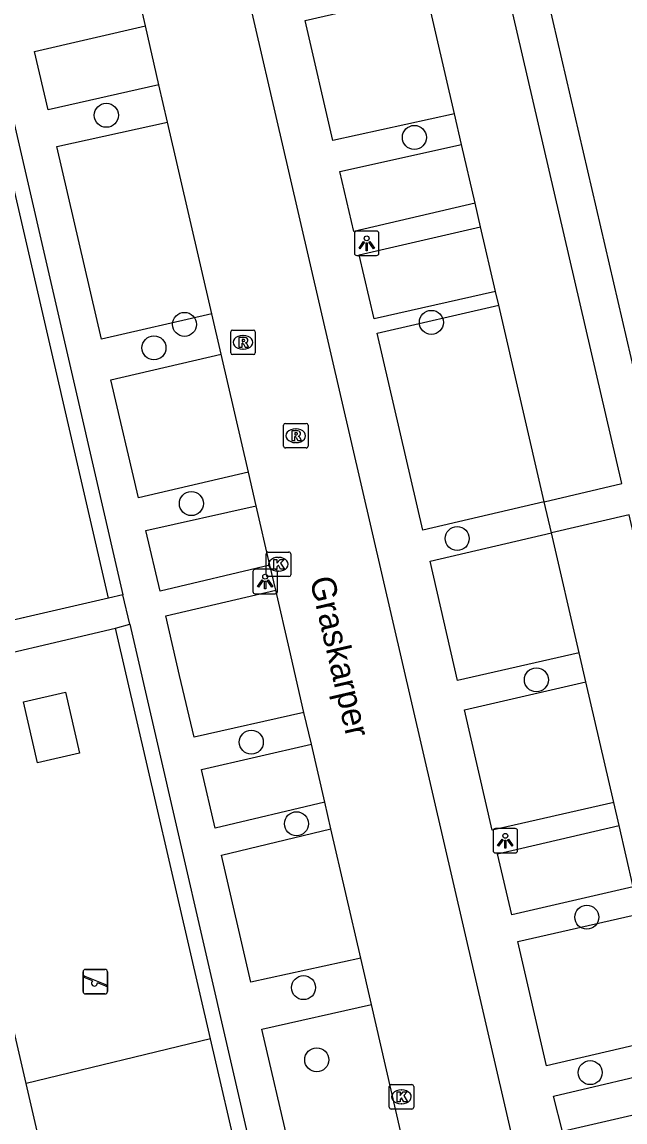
# Model space of a CAD drawing. Extents: x 156414 to 157775, y 382335 to 383765.
# Drawn here: x 156989.1 to 157013.67, y 383297.86 to 383342.7 of the extents above; entities that cross this region are included whole.
import ezdxf

# ---------------------------------------------------------------- set-up
doc = ezdxf.new("R2010")
doc.units = 0
for name, color, linetype in [('IMGEO_Berm_groen', 7, 'Continuous'), ('IMGEO_Boom', 7, 'Continuous'), ('IMGEO_Haag', 7, 'Continuous'), ('IMGEO_Kolk', 7, 'Continuous'), ('IMGEO_Lichtpunt', 7, 'Continuous'), ('IMGEO_Openbare_ruimte_label', 7, 'Continuous'), ('IMGEO_Parkeervlak_open', 7, 'Continuous'), ('IMGEO_Rijbaan_lokaal_gesloten', 7, 'Continuous'), ('IMGEO_Rioolput', 7, 'Continuous'), ('IMGEO_Speelvoorziening', 7, 'Continuous'), ('IMGEO_Voetpad_open', 7, 'Continuous')]:
    doc.layers.add(name, color=color, linetype=linetype)

msp = doc.modelspace()

# ---------------------------------------------------------------- linework, layer by layer
at = {"layer": 'IMGEO_Berm_groen'}
for points in [[(156989.164, 383314.992), (156990.87, 383315.387), (156991.447, 383312.897), (156989.74, 383312.502), (156989.164, 383314.992)], [(156996.777, 383301.261), (156989.27, 383299.432)]]:
    msp.add_lwpolyline(points, dxfattribs=at)
at = {"layer": 'IMGEO_Boom'}
for centre in [(156992.539, 383338.894), (157005.088, 383337.993), (156995.724, 383330.373), (157005.781, 383330.455), (156994.48, 383329.415), (156996.002, 383323.069), (157006.835, 383321.645), (157010.058, 383315.887), (156998.445, 383313.345), (157000.285, 383310.021), (157012.112, 383306.211), (157000.573, 383303.341), (157001.11, 383300.4), (157012.253, 383299.876)]:
    msp.add_circle(centre, 0.489, dxfattribs=at)
at = {"layer": 'IMGEO_Haag'}
for points in [[(156992.628, 383319.22), (156988.766, 383335.935)], [(156996.777, 383301.261), (156992.906, 383317.987)], [(156997.985, 383296.033), (156996.777, 383301.261)]]:
    msp.add_lwpolyline(points, dxfattribs=at)
at = {"layer": 'IMGEO_Kolk'}
for p, q in [((156999.048, 383320.17), (156999.048, 383321.022)), ((156999.123, 383321.096), (156999.975, 383321.096)), ((156999.536, 383320.876), (156999.561, 383320.876)), ((157000.049, 383321.022), (157000.049, 383320.17)), ((156999.975, 383320.096), (156999.123, 383320.096)), ((156999.559, 383320.316), (156999.534, 383320.316)), ((157004.062, 383298.464), (157004.062, 383299.316)), ((157004.137, 383299.39), (157004.989, 383299.39)), ((157005.063, 383299.316), (157005.063, 383298.464)), ((157004.55, 383299.17), (157004.575, 383299.17)), ((157004.989, 383298.39), (157004.137, 383298.39)), ((157004.573, 383298.61), (157004.548, 383298.61))]:
    msp.add_line(p, q, dxfattribs=at)
for points in [[(156999.048, 383320.17), (156999.048, 383321.022)], [(156999.123, 383321.096), (156999.975, 383321.096)], [(156999.369, 383320.796), (156999.492, 383320.796), (156999.492, 383320.645), (156999.622, 383320.796), (156999.786, 383320.796), (156999.64, 383320.645), (156999.793, 383320.396), (156999.641, 383320.396), (156999.556, 383320.56), (156999.492, 383320.493), (156999.492, 383320.396), (156999.369, 383320.396), (156999.369, 383320.796)], [(157000.049, 383321.022), (157000.049, 383320.17)], [(156999.975, 383320.096), (156999.123, 383320.096)], [(157004.062, 383298.464), (157004.062, 383299.316)], [(157004.137, 383299.39), (157004.989, 383299.39)], [(157005.063, 383299.316), (157005.063, 383298.464)], [(157004.383, 383299.09), (157004.506, 383299.09), (157004.506, 383298.939), (157004.636, 383299.09), (157004.8, 383299.09), (157004.654, 383298.939), (157004.807, 383298.69), (157004.655, 383298.69), (157004.57, 383298.854), (157004.506, 383298.787), (157004.506, 383298.69), (157004.383, 383298.69), (157004.383, 383299.09)], [(157004.989, 383298.39), (157004.137, 383298.39)]]:
    msp.add_lwpolyline(points, dxfattribs=at)
for centre, start, end in [((156999.125, 383321.02), 91.552, 178.448), ((156999.125, 383321.02), 91.552, 178.448), ((156999.973, 383321.02), 1.552, 88.448), ((156999.973, 383321.02), 1.552, 88.448), ((156999.125, 383320.172), 181.552, 268.448), ((156999.125, 383320.172), 181.552, 268.448), ((156999.973, 383320.172), 271.552, 358.448), ((156999.973, 383320.172), 271.552, 358.448), ((157004.139, 383299.314), 91.552, 178.448), ((157004.139, 383299.314), 91.552, 178.448), ((157004.987, 383299.314), 1.552, 88.448), ((157004.987, 383299.314), 1.552, 88.448), ((157004.139, 383298.466), 181.552, 268.448), ((157004.139, 383298.466), 181.552, 268.448), ((157004.987, 383298.466), 271.552, 358.448), ((157004.987, 383298.466), 271.552, 358.448)]:
    msp.add_arc(centre, 0.0765, start, end, dxfattribs=at)
for centre, major_axis, ratio, start_param, end_param in [((156999.535, 383320.596), (-0.387, 0.002), 0.722429, 4.712389, 7.853982), ((156999.56, 383320.596), (-0.39, 0.002), 0.717154, 1.570796, 4.712389), ((157004.549, 383298.89), (-0.387, 0.002), 0.722429, 4.712389, 7.853982), ((157004.574, 383298.89), (-0.39, 0.002), 0.717154, 1.570796, 4.712389)]:
    msp.add_ellipse(centre, major_axis=major_axis, ratio=ratio, start_param=start_param, end_param=end_param, dxfattribs=at)
at = {"layer": 'IMGEO_Lichtpunt'}
for p, q in [((157002.647, 383334.083), (157002.647, 383333.276)), ((157002.647, 383334.083), (157002.647, 383333.276)), ((157003.549, 383334.178), (157002.741, 383334.178)), ((157003.549, 383334.178), (157002.741, 383334.178)), ((157003.643, 383333.276), (157003.643, 383334.083)), ((157003.643, 383333.276), (157003.643, 383334.083)), ((157002.741, 383333.182), (157003.549, 383333.182)), ((157002.741, 383333.182), (157003.549, 383333.182)), ((156999.412, 383320.39), (156998.604, 383320.39)), ((156999.412, 383320.39), (156998.604, 383320.39)), ((156998.51, 383320.295), (156998.51, 383319.488)), ((156998.51, 383320.295), (156998.51, 383319.488)), ((156999.506, 383319.488), (156999.506, 383320.295)), ((156999.506, 383319.488), (156999.506, 383320.295)), ((156998.604, 383319.394), (156999.412, 383319.394)), ((156998.604, 383319.394), (156999.412, 383319.394)), ((157008.295, 383309.731), (157008.295, 383308.924)), ((157008.295, 383309.731), (157008.295, 383308.924)), ((157009.197, 383309.826), (157008.389, 383309.826)), ((157009.197, 383309.826), (157008.389, 383309.826)), ((157009.291, 383308.924), (157009.291, 383309.731)), ((157009.291, 383308.924), (157009.291, 383309.731)), ((157008.389, 383308.83), (157009.197, 383308.83)), ((157008.389, 383308.83), (157009.197, 383308.83))]:
    msp.add_line(p, q, dxfattribs=at)
for points in [[(157003.021, 383333.747), (157003.06, 383333.719), (157002.872, 383333.457), (157002.834, 383333.484), (157003.021, 383333.747)], [(157003.123, 383333.699), (157003.17, 383333.699), (157003.17, 383333.377), (157003.123, 383333.377), (157003.123, 383333.699)], [(157003.233, 383333.719), (157003.271, 383333.746), (157003.458, 383333.484), (157003.419, 383333.456), (157003.233, 383333.719)], [(156998.884, 383319.959), (156998.923, 383319.931), (156998.735, 383319.669), (156998.697, 383319.696), (156998.884, 383319.959)], [(156998.986, 383319.911), (156999.033, 383319.911), (156999.033, 383319.589), (156998.986, 383319.589), (156998.986, 383319.911)], [(156999.096, 383319.931), (156999.134, 383319.958), (156999.321, 383319.696), (156999.282, 383319.668), (156999.096, 383319.931)], [(157008.669, 383309.395), (157008.708, 383309.367), (157008.52, 383309.105), (157008.482, 383309.132), (157008.669, 383309.395)], [(157008.771, 383309.347), (157008.818, 383309.347), (157008.818, 383309.025), (157008.771, 383309.025), (157008.771, 383309.347)], [(157008.881, 383309.367), (157008.919, 383309.394), (157009.106, 383309.132), (157009.067, 383309.104), (157008.881, 383309.367)]]:
    msp.add_lwpolyline(points, dxfattribs=at)
for centre in [(157003.146, 383333.881), (156999.009, 383320.093), (157008.794, 383309.529)]:
    msp.add_circle(centre, 0.0994, dxfattribs=at)
for centre, start, end in [((157002.741, 383334.083), 90, 180), ((157002.741, 383334.083), 90, 180), ((157003.549, 383334.083), 0, 90), ((157003.549, 383334.083), 0, 90), ((157002.741, 383333.276), 180, 270), ((157002.741, 383333.276), 180, 270), ((157003.549, 383333.276), 270, 0), ((157003.549, 383333.276), 270, 360), ((156998.604, 383320.295), 90, 180), ((156998.604, 383320.295), 90, 180), ((156999.412, 383320.295), 0, 90), ((156999.412, 383320.295), 0, 90), ((156998.604, 383319.488), 180, 270), ((156998.604, 383319.488), 180, 270), ((156999.412, 383319.488), 270, 0), ((156999.412, 383319.488), 270, 360), ((157008.389, 383309.731), 90, 180), ((157008.389, 383309.731), 90, 180), ((157009.197, 383309.731), 0, 90), ((157009.197, 383309.731), 0, 90), ((157008.389, 383308.924), 180, 270), ((157008.389, 383308.924), 180, 270), ((157009.197, 383308.924), 270, 0), ((157009.197, 383308.924), 270, 360)]:
    msp.add_arc(centre, 0.0946, start, end, dxfattribs=at)
at = {"layer": 'IMGEO_Parkeervlak_open'}
for points in [[(157006.722, 383338.948), (157005.577, 383343.895)], [(157007.561, 383335.319), (157007.009, 383337.705)], [(157008.396, 383331.714), (157007.787, 383334.343)], [(157010.381, 383323.135), (157008.524, 383331.159)], [(157011.803, 383316.991), (157010.673, 383321.873)], [(157013.214, 383310.892), (157012.077, 383315.808)], [(157014.009, 383307.455), (157013.433, 383309.948)]]:
    msp.add_lwpolyline(points, dxfattribs=at)
at = {"layer": 'IMGEO_Rijbaan_lokaal_gesloten'}
for points in [[(156980.593, 383420.637), (156990.238, 383378.696), (156998.031, 383344.954), (156999.999, 383336.439), (157009.175, 383296.743), (157019.993, 383250), (157021.473, 383243.603), (157022.585, 383239.002), (157023.799, 383234.506), (157024.387, 383232.793)], [(156994.128, 383342.544), (156993.796, 383344.022)], [(156994.683, 383340.142), (156994.128, 383342.544)], [(156995.034, 383338.62), (156994.683, 383340.142)], [(156996.838, 383330.808), (156995.034, 383338.62)], [(156997.22, 383329.155), (156996.838, 383330.808)], [(156998.33, 383324.345), (156997.22, 383329.155)], [(156998.646, 383322.978), (156998.33, 383324.345)], [(156999.205, 383320.556), (156998.646, 383322.978)], [(156999.439, 383319.541), (156999.205, 383320.556)], [(157000.591, 383314.557), (156999.998, 383317.122), (156999.439, 383319.541)], [(157000.891, 383313.258), (157000.591, 383314.557)], [(157001.435, 383310.9), (157000.891, 383313.258)], [(157001.686, 383309.815), (157001.435, 383310.9)], [(157002.905, 383304.538), (157001.686, 383309.815)], [(157003.339, 383302.655), (157002.905, 383304.538)], [(157004.529, 383297.505), (157003.339, 383302.655)]]:
    msp.add_lwpolyline(points, dxfattribs=at)
at = {"layer": 'IMGEO_Rioolput'}
for p, q in [((156997.606, 383329.215), (156997.606, 383330.067)), ((156997.681, 383330.141), (156998.533, 383330.141)), ((156998.094, 383329.921), (156998.119, 383329.921)), ((156998.607, 383330.067), (156998.607, 383329.215)), ((156998.117, 383329.361), (156998.092, 383329.361)), ((156998.533, 383329.141), (156997.681, 383329.141)), ((156999.757, 383325.409), (156999.757, 383326.261)), ((156999.832, 383326.335), (157000.684, 383326.335)), ((157000.758, 383326.261), (157000.758, 383325.409)), ((157000.245, 383326.115), (157000.27, 383326.115)), ((157000.684, 383325.335), (156999.832, 383325.335)), ((157000.268, 383325.555), (157000.243, 383325.555))]:
    msp.add_line(p, q, dxfattribs=at)
for points in [[(156997.606, 383329.215), (156997.606, 383330.067)], [(156997.681, 383330.141), (156998.533, 383330.141)], [(156998.195, 383329.839), (156997.943, 383329.841), (156997.943, 383329.441)], [(156998.121, 383329.76), (156998.067, 383329.76), (156998.067, 383329.679)], [(156998.607, 383330.067), (156998.607, 383329.215)], [(156997.943, 383329.441), (156998.067, 383329.441), (156998.067, 383329.603), (156998.078, 383329.603)], [(156998.067, 383329.679), (156998.119, 383329.679)], [(156998.125, 383329.574), (156998.196, 383329.441), (156998.336, 383329.441), (156998.271, 383329.567)], [(156998.533, 383329.141), (156997.681, 383329.141)], [(156999.757, 383325.409), (156999.757, 383326.261)], [(156999.832, 383326.335), (157000.684, 383326.335)], [(157000.758, 383326.261), (157000.758, 383325.409)], [(157000.346, 383326.033), (157000.094, 383326.035), (157000.094, 383325.635)], [(157000.094, 383325.635), (157000.218, 383325.635), (157000.218, 383325.797), (157000.229, 383325.797)], [(157000.272, 383325.954), (157000.218, 383325.954), (157000.218, 383325.873)], [(157000.218, 383325.873), (157000.27, 383325.873)], [(157000.276, 383325.768), (157000.347, 383325.635), (157000.487, 383325.635), (157000.422, 383325.761)], [(157000.684, 383325.335), (156999.832, 383325.335)]]:
    msp.add_lwpolyline(points, dxfattribs=at)
for centre, radius, start, end in [((156997.683, 383330.065), 0.0765, 91.552, 178.448), ((156997.683, 383330.065), 0.0765, 91.552, 178.448), ((156998.127, 383329.664), 0.0964, 77.0061, 93.1865), ((156998.141, 383329.721), 0.0378, 276.6634, 79.6772), ((156998.194, 383329.729), 0.109, 350.3612, 89.416), ((156998.531, 383330.065), 0.0765, 1.552, 88.448), ((156998.531, 383330.065), 0.0765, 1.552, 88.448), ((156998.077, 383329.55), 0.0533, 26.0293, 88.6989), ((156998.103, 383329.868), 0.19, 274.7715, 282.9687), ((156998.192, 383329.729), 0.112, 277.5842, 350.9817), ((156998.176, 383329.514), 0.108, 29.5134, 73.7905), ((156997.683, 383329.217), 0.0765, 181.552, 268.448), ((156997.683, 383329.217), 0.0765, 181.552, 268.448), ((156998.531, 383329.217), 0.0765, 271.552, 358.448), ((156998.531, 383329.217), 0.0765, 271.552, 358.448), ((156999.834, 383326.259), 0.0765, 91.552, 178.448), ((156999.834, 383326.259), 0.0765, 91.552, 178.448), ((157000.682, 383326.259), 0.0765, 1.552, 88.448), ((157000.682, 383326.259), 0.0765, 1.552, 88.448), ((157000.228, 383325.744), 0.0533, 26.0293, 88.6989), ((157000.254, 383326.062), 0.19, 274.7715, 282.9687), ((157000.278, 383325.858), 0.0964, 77.0061, 93.1865), ((157000.292, 383325.915), 0.0378, 276.6634, 79.6772), ((157000.345, 383325.923), 0.109, 350.3612, 89.416), ((157000.343, 383325.923), 0.112, 277.5842, 350.9817), ((157000.327, 383325.708), 0.108, 29.5134, 73.7905), ((156999.834, 383325.411), 0.0765, 181.552, 268.448), ((156999.834, 383325.411), 0.0765, 181.552, 268.448), ((157000.682, 383325.411), 0.0765, 271.552, 358.448), ((157000.682, 383325.411), 0.0765, 271.552, 358.448)]:
    msp.add_arc(centre, radius, start, end, dxfattribs=at)
for centre, major_axis, ratio, start_param, end_param in [((156998.093, 383329.641), (-0.387, 0.002), 0.722429, 4.712389, 7.853982), ((156998.118, 383329.641), (-0.39, 0.002), 0.717154, 1.570796, 4.712389), ((157000.244, 383325.835), (-0.387, 0.002), 0.722429, 4.712389, 7.853982), ((157000.269, 383325.835), (-0.39, 0.002), 0.717154, 1.570796, 4.712389)]:
    msp.add_ellipse(centre, major_axis=major_axis, ratio=ratio, start_param=start_param, end_param=end_param, dxfattribs=at)
at = {"layer": 'IMGEO_Speelvoorziening'}
for p, q in [((156991.594, 383303.187), (156991.594, 383303.987)), ((156991.594, 383303.987), (156991.594, 383303.187)), ((156991.977, 383303.615), (156991.638, 383303.752)), ((156991.663, 383303.812), (156992.539, 383303.459)), ((156991.694, 383304.087), (156992.484, 383304.087)), ((156992.484, 383304.087), (156991.694, 383304.087)), ((156992.584, 383303.987), (156992.584, 383303.187)), ((156992.584, 383303.187), (156992.584, 383303.987)), ((156992.515, 383303.399), (156992.175, 383303.536)), ((156992.484, 383303.087), (156991.694, 383303.087)), ((156991.694, 383303.087), (156992.484, 383303.087))]:
    msp.add_line(p, q, dxfattribs=at)
for centre, radius, start, end in [((156991.694, 383303.987), 0.1, 90, 180), ((156991.694, 383303.987), 0.1, 90, 180), ((156991.651, 383303.782), 0.0327, 68.078, 248.078), ((156992.484, 383303.987), 0.1, 0, 90), ((156992.484, 383303.987), 0.1, 360, 90), ((156992.056, 383303.525), 0.12, 130.9928, 5.1632), ((156992.527, 383303.429), 0.0327, 248.078, 68.078), ((156991.694, 383303.187), 0.1, 180, 270), ((156991.694, 383303.187), 0.1, 180, 270), ((156992.484, 383303.187), 0.1, 270, 0), ((156992.484, 383303.187), 0.1, 270, 0)]:
    msp.add_arc(centre, radius, start, end, dxfattribs=at)
at = {"layer": 'IMGEO_Voetpad_open'}
for points in [[(157009.852, 383346.536), (157020.437, 383300.874)], [(157010.381, 383323.135), (157013.544, 383323.884), (157008.453, 383345.864), (157005.29, 383345.134)], [(157006.722, 383338.948), (157001.765, 383337.872), (157000.638, 383342.754), (157005.577, 383343.895)], [(156994.683, 383340.142), (156990.169, 383339.123), (156989.618, 383341.492), (156994.128, 383342.544)], [(156988.173, 383341.16), (156993.211, 383319.355)], [(157007.009, 383337.705), (157006.722, 383338.948)], [(156996.838, 383330.808), (156992.342, 383329.769), (156990.518, 383337.619), (156995.034, 383338.62)], [(157007.561, 383335.319), (157002.622, 383334.163), (157002.056, 383336.61), (157007.009, 383337.705)], [(157007.787, 383334.343), (157007.561, 383335.319)], [(157008.396, 383331.714), (157003.446, 383330.593), (157002.843, 383333.203), (157007.787, 383334.343)], [(157008.524, 383331.159), (157008.396, 383331.714)], [(157010.381, 383323.135), (157005.433, 383321.988), (157003.579, 383330.017), (157008.524, 383331.159)], [(156998.33, 383324.345), (156993.843, 383323.31), (156992.728, 383328.108), (156997.22, 383329.155)], [(157010.673, 383321.873), (157010.381, 383323.135)], [(156999.205, 383320.556), (156994.727, 383319.504), (156994.152, 383321.979), (156998.646, 383322.978)], [(157015.716, 383300.081), (157018.886, 383300.819), (157013.84, 383322.606), (157010.673, 383321.873)], [(157011.803, 383316.991), (157006.849, 383315.859), (157005.727, 383320.718), (157010.673, 383321.873)], [(157000.591, 383314.557), (156996.112, 383313.543), (156995.526, 383316.066), (156994.962, 383318.493), (156999.439, 383319.541)], [(156992.628, 383319.22), (156985.67, 383317.612)], [(156993.211, 383319.355), (156992.628, 383319.22)], [(156993.49, 383318.149), (156993.211, 383319.355)], [(156992.906, 383317.987), (156993.49, 383318.149)], [(156993.49, 383318.149), (156998.568, 383296.168)], [(156985.96, 383316.361), (156992.906, 383317.987)], [(157012.077, 383315.808), (157011.803, 383316.991)], [(157013.214, 383310.892), (157008.256, 383309.763), (157007.125, 383314.661), (157012.077, 383315.808)], [(157001.435, 383310.9), (156996.971, 383309.847), (156996.416, 383312.235), (157000.891, 383313.258)], [(157013.433, 383309.948), (157013.214, 383310.892)], [(157002.905, 383304.538), (156998.43, 383303.569), (156997.229, 383308.736), (157001.686, 383309.815)], [(157014.009, 383307.455), (157009.054, 383306.31), (157008.479, 383308.798), (157013.433, 383309.948)], [(156989.27, 383299.432), (156987.119, 383308.741)], [(157015.433, 383301.303), (157010.477, 383300.148), (157009.305, 383305.224), (157014.265, 383306.351)], [(157004.529, 383297.505), (157000.066, 383296.533), (156999.999, 383296.816), (156998.875, 383301.652), (157003.339, 383302.655)], [(157011.12, 383297.472), (157010.762, 383298.913), (157015.716, 383300.081)], [(156997.985, 383296.033), (156990.462, 383294.288), (156990.304, 383294.951), (156991.079, 383295.122), (156990.861, 383296.106), (156990.084, 383295.906), (156989.27, 383299.432)], [(157020.022, 383299.533), (157017.532, 383298.957), (157011.12, 383297.472)]]:
    msp.add_lwpolyline(points, dxfattribs=at)

# ---------------------------------------------------------------- texts
at = {"layer": 'IMGEO_Openbare_ruimte_label'}
msp.add_text('Graskarper', height=1, rotation=283.0633, dxfattribs=at).set_placement((157000.821, 383319.984))

doc.saveas('drawing.dxf')
